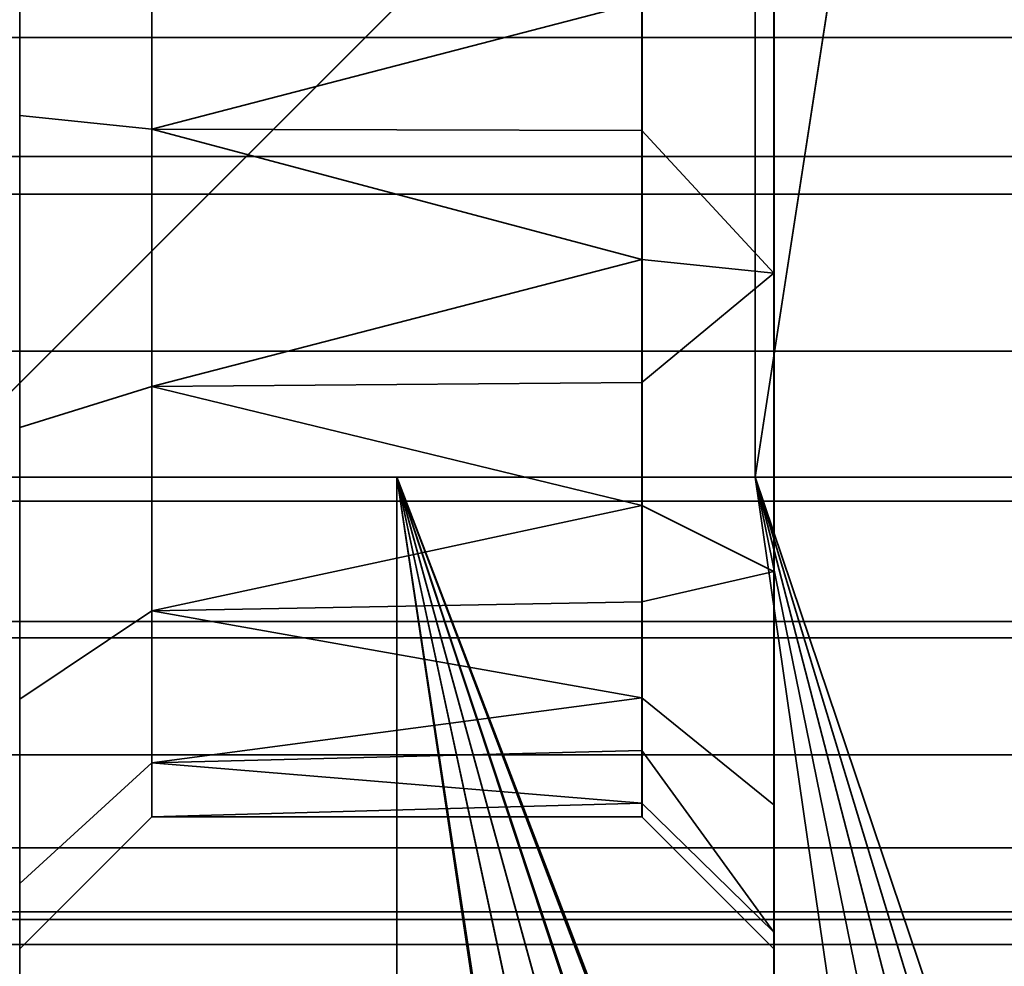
# Model space of a CAD drawing. Header units: millimetres. Extents: x -490 to 6690, y -115 to 152.
# Tile 754 of 1056: x 4026.75 to 4029.36, y -11.3 to -8.79. Entities that reach past the tile are written whole.
import ezdxf

# ---------------------------------------------------------------- set-up
doc = ezdxf.new("R2010")
doc.units = ezdxf.units.MM
doc.layers.add('152', color=253, linetype='Continuous')

# ---------------------------------------------------------------- blocks, each defined once
blk = doc.blocks.new('UG_SURFACE_268')
at = {"layer": '152', "color": 252, "linetype": 'Continuous', "lineweight": 35}
for points in [[(4026.7501, 2.9823, 1008.25), (4026.7501, -9.0409, 1012.2609), (4026.7501, -8.25, 1012.5179)], [(4026.7501, -20.25, 1020.25), (4026.7501, 2.9823, 1020.25), (4026.7501, -9.0409, 1016.239), (4026.7501, -9.868, 1016.1521)], [(4026.7501, -8.25, 1015.982), (4026.7501, -9.0409, 1016.239), (4026.7501, 2.9823, 1020.25)], [(4026.7501, -9.868, 1012.3479), (4026.7501, -9.0409, 1012.2609), (4026.7501, 2.9823, 1008.25), (4026.7501, -20.25, 1008.25)], [(4028.7499, 2.9823, 1008.25), (4028.7499, -20.25, 1008.25), (4026.7501, -20.25, 1008.25), (4026.7501, 2.9823, 1008.25)], [(4026.7501, 2.9823, 1020.25), (4026.7501, -20.25, 1020.25), (4028.7499, -20.25, 1020.25), (4028.7499, 2.9823, 1020.25)], [(4026.7501, 2.9823, 1172.25), (4026.7501, -20.25, 1172.25), (4028.7499, -20.25, 1172.25), (4028.7499, 2.9823, 1172.25)], [(4028.7499, 2.9823, 1160.2499), (4028.7499, -20.25, 1160.2499), (4026.7501, -20.25, 1160.2499), (4026.7501, 2.9823, 1160.2499)], [(4026.7501, 2.9823, 1160.2499), (4026.7501, -9.0409, 1164.261), (4026.7501, -8.25, 1164.518)], [(4026.7501, -20.25, 1172.25), (4026.7501, 2.9823, 1172.25), (4026.7501, -9.0409, 1168.239), (4026.7501, -9.868, 1168.1521)], [(4026.7501, -8.25, 1167.9821), (4026.7501, -9.0409, 1168.239), (4026.7501, 2.9823, 1172.25)], [(4026.7501, -9.868, 1164.3479), (4026.7501, -9.0409, 1164.261), (4026.7501, 2.9823, 1160.2499), (4026.7501, -20.25, 1160.2499)], [(4028.7499, 2.9823, 1084.25), (4028.7499, -20.25, 1084.25), (4026.7501, -20.25, 1084.25), (4026.7501, 2.9823, 1084.25)], [(4026.7501, 2.9823, 1096.2501), (4026.7501, -20.25, 1096.2501), (4028.7499, -20.25, 1096.2501), (4028.7499, 2.9823, 1096.2501)], [(4026.7501, 2.9823, 1084.25), (4026.7501, -9.0409, 1088.261), (4026.7501, -8.25, 1088.5179)], [(4026.7501, -20.25, 1096.2501), (4026.7501, 2.9823, 1096.2501), (4026.7501, -9.0409, 1092.239), (4026.7501, -9.868, 1092.1521)], [(4026.7501, -8.25, 1091.982), (4026.7501, -9.0409, 1092.239), (4026.7501, 2.9823, 1096.2501)], [(4026.7501, -9.868, 1088.3479), (4026.7501, -9.0409, 1088.261), (4026.7501, 2.9823, 1084.25), (4026.7501, -20.25, 1084.25)], [(4028.7499, 2.9823, 1020.25), (4028.7499, -20.25, 1020.25), (4028.7499, -9.4591, 1016.239), (4028.7499, -8.632, 1016.1521)], [(4028.7499, -8.632, 1012.3479), (4028.7499, -9.4591, 1012.2609), (4028.7499, -20.25, 1008.25), (4028.7499, 2.9823, 1008.25)], [(4028.7499, 2.9823, 1172.25), (4028.7499, -20.25, 1172.25), (4028.7499, -9.4591, 1168.239), (4028.7499, -8.632, 1168.1521)], [(4028.7499, -8.632, 1164.3479), (4028.7499, -9.4591, 1164.261), (4028.7499, -20.25, 1160.2499), (4028.7499, 2.9823, 1160.2499)], [(4028.7499, 2.9823, 1096.2501), (4028.7499, -20.25, 1096.2501), (4028.7499, -9.4591, 1092.239), (4028.7499, -8.632, 1092.1521)], [(4028.7499, -8.632, 1088.3479), (4028.7499, -9.4591, 1088.261), (4028.7499, -20.25, 1084.25), (4028.7499, 2.9823, 1084.25)], [(4027.1001, -9.0775, 1012.609), (4027.1001, -8.425, 1012.8211), (4026.7501, -8.25, 1012.5179), (4026.7501, -9.0409, 1012.2609)], [(4027.1001, -8.425, 1015.6789), (4027.1001, -9.0775, 1015.891), (4026.7501, -9.0409, 1016.239), (4026.7501, -8.25, 1015.982)], [(4027.1001, -9.0775, 1164.6091), (4027.1001, -8.425, 1164.821), (4026.7501, -8.25, 1164.518), (4026.7501, -9.0409, 1164.261)], [(4027.1001, -8.425, 1167.679), (4027.1001, -9.0775, 1167.8909), (4026.7501, -9.0409, 1168.239), (4026.7501, -8.25, 1167.9821)], [(4027.1001, -9.0775, 1088.609), (4027.1001, -8.425, 1088.8211), (4026.7501, -8.25, 1088.5179), (4026.7501, -9.0409, 1088.261)], [(4027.1001, -8.425, 1091.679), (4027.1001, -9.0775, 1091.8909), (4026.7501, -9.0409, 1092.239), (4026.7501, -8.25, 1091.982)], [(4028.3999, -8.7401, 1012.6808), (4027.1001, -8.425, 1012.8211), (4027.1001, -9.0775, 1012.609)], [(4028.3999, -8.7401, 1015.8192), (4027.1001, -9.0775, 1015.891), (4027.1001, -8.425, 1015.6789)], [(4027.1001, -8.425, 1164.821), (4027.1001, -9.0775, 1164.6091), (4028.3999, -8.7401, 1164.6807)], [(4027.1001, -9.0775, 1167.8909), (4027.1001, -8.425, 1167.679), (4028.3999, -8.7401, 1167.8193)], [(4028.3999, -8.7401, 1088.6807), (4027.1001, -8.425, 1088.8211), (4027.1001, -9.0775, 1088.609)], [(4027.1001, -9.0775, 1091.8909), (4027.1001, -8.425, 1091.679), (4028.3999, -8.7401, 1091.8193)], [(4028.7499, -9.4591, 1012.2609), (4028.7499, -8.632, 1012.3479), (4028.3999, -8.7401, 1012.6808), (4028.3999, -9.0813, 1012.6449)], [(4028.3999, -9.0813, 1015.8551), (4028.3999, -8.7401, 1015.8192), (4028.7499, -8.632, 1016.1521), (4028.7499, -9.4591, 1016.239)], [(4028.7499, -9.4591, 1164.261), (4028.7499, -8.632, 1164.3479), (4028.3999, -8.7401, 1164.6807), (4028.3999, -9.0813, 1164.645)], [(4028.3999, -9.0813, 1167.8551), (4028.3999, -8.7401, 1167.8193), (4028.7499, -8.632, 1168.1521), (4028.7499, -9.4591, 1168.239)], [(4028.7499, -9.4591, 1088.261), (4028.7499, -8.632, 1088.3479), (4028.3999, -8.7401, 1088.6807), (4028.3999, -9.0813, 1088.6449)], [(4028.3999, -9.0813, 1091.855), (4028.3999, -8.7401, 1091.8193), (4028.7499, -8.632, 1092.1521), (4028.7499, -9.4591, 1092.239)], [(4027.1001, -9.0775, 1012.609), (4028.3999, -9.0813, 1012.6449), (4028.3999, -8.7401, 1012.6808)], [(4028.3999, -8.7401, 1015.8192), (4028.3999, -9.0813, 1015.8551), (4027.1001, -9.0775, 1015.891)], [(4027.1001, -9.0775, 1164.6091), (4028.3999, -9.0813, 1164.645), (4028.3999, -8.7401, 1164.6807)], [(4028.3999, -8.7401, 1167.8193), (4028.3999, -9.0813, 1167.8551), (4027.1001, -9.0775, 1167.8909)], [(4027.1001, -9.0775, 1088.609), (4028.3999, -9.0813, 1088.6449), (4028.3999, -8.7401, 1088.6807)], [(4028.3999, -8.7401, 1091.8193), (4028.3999, -9.0813, 1091.855), (4027.1001, -9.0775, 1091.8909)], [(4027.1001, -9.7599, 1012.6808), (4027.1001, -9.0775, 1012.609), (4026.7501, -9.0409, 1012.2609), (4026.7501, -9.868, 1012.3479)], [(4027.1001, -9.0775, 1015.891), (4027.1001, -9.7599, 1015.8192), (4026.7501, -9.868, 1016.1521), (4026.7501, -9.0409, 1016.239)], [(4027.1001, -9.7599, 1164.6807), (4027.1001, -9.0775, 1164.6091), (4026.7501, -9.0409, 1164.261), (4026.7501, -9.868, 1164.3479)], [(4027.1001, -9.0775, 1167.8909), (4027.1001, -9.7599, 1167.8193), (4026.7501, -9.868, 1168.1521), (4026.7501, -9.0409, 1168.239)], [(4027.1001, -9.7599, 1088.6807), (4027.1001, -9.0775, 1088.609), (4026.7501, -9.0409, 1088.261), (4026.7501, -9.868, 1088.3479)], [(4027.1001, -9.0775, 1091.8909), (4027.1001, -9.7599, 1091.8193), (4026.7501, -9.868, 1092.1521), (4026.7501, -9.0409, 1092.239)], [(4028.3999, -9.4225, 1012.609), (4027.1001, -9.0775, 1012.609), (4027.1001, -9.7599, 1012.6808)], [(4027.1001, -9.0775, 1015.891), (4028.3999, -9.0813, 1015.8551), (4028.3999, -9.4225, 1015.891)], [(4028.3999, -9.4225, 1015.891), (4027.1001, -9.7599, 1015.8192), (4027.1001, -9.0775, 1015.891)], [(4028.3999, -9.4225, 1012.609), (4028.3999, -9.0813, 1012.6449), (4027.1001, -9.0775, 1012.609)], [(4028.3999, -9.4225, 1164.6091), (4027.1001, -9.0775, 1164.6091), (4027.1001, -9.7599, 1164.6807)], [(4027.1001, -9.7599, 1167.8193), (4027.1001, -9.0775, 1167.8909), (4028.3999, -9.4225, 1167.8909)], [(4027.1001, -9.0775, 1167.8909), (4028.3999, -9.0813, 1167.8551), (4028.3999, -9.4225, 1167.8909)], [(4028.3999, -9.4225, 1164.6091), (4028.3999, -9.0813, 1164.645), (4027.1001, -9.0775, 1164.6091)], [(4028.3999, -9.4225, 1088.609), (4027.1001, -9.0775, 1088.609), (4027.1001, -9.7599, 1088.6807)], [(4027.1001, -9.0775, 1091.8909), (4028.3999, -9.0813, 1091.855), (4028.3999, -9.4225, 1091.8909)], [(4028.3999, -9.4225, 1091.8909), (4027.1001, -9.7599, 1091.8193), (4027.1001, -9.0775, 1091.8909)], [(4028.3999, -9.4225, 1088.609), (4028.3999, -9.0813, 1088.6449), (4027.1001, -9.0775, 1088.609)], [(4028.7499, -9.4591, 1016.239), (4028.3999, -9.4225, 1015.891), (4028.3999, -9.0813, 1015.8551)], [(4028.3999, -9.0813, 1012.6449), (4028.3999, -9.4225, 1012.609), (4028.7499, -9.4591, 1012.2609)], [(4028.7499, -9.4591, 1168.239), (4028.3999, -9.4225, 1167.8909), (4028.3999, -9.0813, 1167.8551)], [(4028.3999, -9.0813, 1164.645), (4028.3999, -9.4225, 1164.6091), (4028.7499, -9.4591, 1164.261)], [(4028.7499, -9.4591, 1092.239), (4028.3999, -9.4225, 1091.8909), (4028.3999, -9.0813, 1091.855)], [(4028.3999, -9.0813, 1088.6449), (4028.3999, -9.4225, 1088.609), (4028.7499, -9.4591, 1088.261)], [(4027.1001, -9.7599, 1012.6808), (4028.3999, -9.7487, 1012.7151), (4028.3999, -9.4225, 1012.609)], [(4028.3999, -9.4225, 1015.891), (4028.3999, -9.7487, 1015.785), (4027.1001, -9.7599, 1015.8192)], [(4027.1001, -9.7599, 1164.6807), (4028.3999, -9.7487, 1164.7151), (4028.3999, -9.4225, 1164.6091)], [(4028.3999, -9.4225, 1167.8909), (4028.3999, -9.7487, 1167.7849), (4027.1001, -9.7599, 1167.8193)], [(4027.1001, -9.7599, 1088.6807), (4028.3999, -9.7487, 1088.7151), (4028.3999, -9.4225, 1088.609)], [(4028.3999, -9.4225, 1091.8909), (4028.3999, -9.7487, 1091.785), (4027.1001, -9.7599, 1091.8193)], [(4028.7499, -9.4591, 1012.2609), (4028.3999, -9.4225, 1012.609), (4028.3999, -9.7487, 1012.7151)], [(4028.3999, -9.7487, 1015.785), (4028.3999, -9.4225, 1015.891), (4028.7499, -9.4591, 1016.239)], [(4028.7499, -9.4591, 1164.261), (4028.3999, -9.4225, 1164.6091), (4028.3999, -9.7487, 1164.7151)], [(4028.3999, -9.7487, 1167.7849), (4028.3999, -9.4225, 1167.8909), (4028.7499, -9.4591, 1168.239)], [(4028.7499, -9.4591, 1088.261), (4028.3999, -9.4225, 1088.609), (4028.3999, -9.7487, 1088.7151)], [(4028.3999, -9.7487, 1091.785), (4028.3999, -9.4225, 1091.8909), (4028.7499, -9.4591, 1092.239)], [(4028.7499, -9.4591, 1016.239), (4028.7499, -10.25, 1015.982), (4028.3999, -10.075, 1015.6789), (4028.3999, -9.7487, 1015.785)], [(4028.3999, -9.7487, 1012.7151), (4028.3999, -10.075, 1012.8211), (4028.7499, -10.25, 1012.5179), (4028.7499, -9.4591, 1012.2609)], [(4028.7499, -9.4591, 1168.239), (4028.7499, -10.25, 1167.9821), (4028.3999, -10.075, 1167.679), (4028.3999, -9.7487, 1167.7849)], [(4028.3999, -9.7487, 1164.7151), (4028.3999, -10.075, 1164.821), (4028.7499, -10.25, 1164.518), (4028.7499, -9.4591, 1164.261)], [(4028.7499, -9.4591, 1092.239), (4028.7499, -10.25, 1091.982), (4028.3999, -10.075, 1091.679), (4028.3999, -9.7487, 1091.785)], [(4028.3999, -9.7487, 1088.7151), (4028.3999, -10.075, 1088.8211), (4028.7499, -10.25, 1088.5179), (4028.7499, -9.4591, 1088.261)], [(4028.7499, -20.25, 1008.25), (4028.7499, -9.4591, 1012.2609), (4028.7499, -10.25, 1012.5179)], [(4028.7499, -10.25, 1015.982), (4028.7499, -9.4591, 1016.239), (4028.7499, -20.25, 1020.25)], [(4028.7499, -20.25, 1160.2499), (4028.7499, -9.4591, 1164.261), (4028.7499, -10.25, 1164.518)], [(4028.7499, -10.25, 1167.9821), (4028.7499, -9.4591, 1168.239), (4028.7499, -20.25, 1172.25)], [(4028.7499, -20.25, 1084.25), (4028.7499, -9.4591, 1088.261), (4028.7499, -10.25, 1088.5179)], [(4028.7499, -10.25, 1091.982), (4028.7499, -9.4591, 1092.239), (4028.7499, -20.25, 1096.2501)], [(4027.1001, -10.3541, 1013.0239), (4027.1001, -9.7599, 1012.6808), (4026.7501, -9.868, 1012.3479), (4026.7501, -10.5883, 1012.7637)], [(4027.1001, -9.7599, 1015.8192), (4027.1001, -10.3541, 1015.4762), (4026.7501, -10.5883, 1015.7363), (4026.7501, -9.868, 1016.1521)], [(4027.1001, -10.3541, 1165.0238), (4027.1001, -9.7599, 1164.6807), (4026.7501, -9.868, 1164.3479), (4026.7501, -10.5883, 1164.7637)], [(4027.1001, -9.7599, 1167.8193), (4027.1001, -10.3541, 1167.4762), (4026.7501, -10.5883, 1167.7363), (4026.7501, -9.868, 1168.1521)], [(4027.1001, -10.3541, 1089.0238), (4027.1001, -9.7599, 1088.6807), (4026.7501, -9.868, 1088.3479), (4026.7501, -10.5883, 1088.7637)], [(4027.1001, -9.7599, 1091.8193), (4027.1001, -10.3541, 1091.4762), (4026.7501, -10.5883, 1091.7363), (4026.7501, -9.868, 1092.1521)], [(4027.1001, -9.7599, 1015.8192), (4028.3999, -9.7487, 1015.785), (4028.3999, -10.075, 1015.6789)], [(4028.3999, -10.075, 1012.8211), (4028.3999, -9.7487, 1012.7151), (4027.1001, -9.7599, 1012.6808)], [(4027.1001, -9.7599, 1167.8193), (4028.3999, -9.7487, 1167.7849), (4028.3999, -10.075, 1167.679)], [(4028.3999, -10.075, 1164.821), (4028.3999, -9.7487, 1164.7151), (4027.1001, -9.7599, 1164.6807)], [(4027.1001, -9.7599, 1091.8193), (4028.3999, -9.7487, 1091.785), (4028.3999, -10.075, 1091.679)], [(4028.3999, -10.075, 1088.8211), (4028.3999, -9.7487, 1088.7151), (4027.1001, -9.7599, 1088.6807)], [(4027.1001, -9.7599, 1012.6808), (4027.1001, -10.3541, 1013.0239), (4028.3999, -10.075, 1012.8211)], [(4027.1001, -10.3541, 1015.4762), (4027.1001, -9.7599, 1015.8192), (4028.3999, -10.075, 1015.6789)], [(4028.3999, -10.075, 1164.821), (4027.1001, -9.7599, 1164.6807), (4027.1001, -10.3541, 1165.0238)], [(4028.3999, -10.075, 1167.679), (4027.1001, -10.3541, 1167.4762), (4027.1001, -9.7599, 1167.8193)], [(4027.1001, -9.7599, 1088.6807), (4027.1001, -10.3541, 1089.0238), (4028.3999, -10.075, 1088.8211)], [(4027.1001, -10.3541, 1091.4762), (4027.1001, -9.7599, 1091.8193), (4028.3999, -10.075, 1091.679)], [(4026.7501, -20.25, 1008.25), (4026.7501, -10.5883, 1012.7637), (4026.7501, -9.868, 1012.3479)], [(4026.7501, -9.868, 1016.1521), (4026.7501, -10.5883, 1015.7363), (4026.7501, -20.25, 1020.25)], [(4026.7501, -20.25, 1160.2499), (4026.7501, -10.5883, 1164.7637), (4026.7501, -9.868, 1164.3479)], [(4026.7501, -9.868, 1168.1521), (4026.7501, -10.5883, 1167.7363), (4026.7501, -20.25, 1172.25)], [(4026.7501, -20.25, 1084.25), (4026.7501, -10.5883, 1088.7637), (4026.7501, -9.868, 1088.3479)], [(4026.7501, -9.868, 1092.1521), (4026.7501, -10.5883, 1091.7363), (4026.7501, -20.25, 1096.2501)], [(4027.1001, -10.3541, 1013.0239), (4028.3999, -10.3299, 1013.0506), (4028.3999, -10.075, 1012.8211)], [(4028.3999, -10.075, 1015.6789), (4028.3999, -10.3299, 1015.4494), (4027.1001, -10.3541, 1015.4762)], [(4027.1001, -10.3541, 1165.0238), (4028.3999, -10.3299, 1165.0506), (4028.3999, -10.075, 1164.821)], [(4028.3999, -10.075, 1167.679), (4028.3999, -10.3299, 1167.4494), (4027.1001, -10.3541, 1167.4762)], [(4027.1001, -10.3541, 1089.0238), (4028.3999, -10.3299, 1089.0507), (4028.3999, -10.075, 1088.8211)], [(4028.3999, -10.075, 1091.679), (4028.3999, -10.3299, 1091.4494), (4027.1001, -10.3541, 1091.4762)], [(4028.7499, -10.25, 1012.5179), (4028.3999, -10.075, 1012.8211), (4028.3999, -10.3299, 1013.0506)], [(4028.3999, -10.3299, 1015.4494), (4028.3999, -10.075, 1015.6789), (4028.7499, -10.25, 1015.982)], [(4028.7499, -10.25, 1164.518), (4028.3999, -10.075, 1164.821), (4028.3999, -10.3299, 1165.0506)], [(4028.3999, -10.3299, 1167.4494), (4028.3999, -10.075, 1167.679), (4028.7499, -10.25, 1167.9821)], [(4028.7499, -10.25, 1088.5179), (4028.3999, -10.075, 1088.8211), (4028.3999, -10.3299, 1089.0507)], [(4028.3999, -10.3299, 1091.4494), (4028.3999, -10.075, 1091.679), (4028.7499, -10.25, 1091.982)], [(4028.7499, -10.25, 1015.982), (4028.7499, -10.868, 1015.4256), (4028.3999, -10.5849, 1015.2198), (4028.3999, -10.3299, 1015.4494)], [(4028.3999, -10.3299, 1013.0506), (4028.3999, -10.5849, 1013.2802), (4028.7499, -10.868, 1013.0744), (4028.7499, -10.25, 1012.5179)], [(4028.7499, -10.25, 1167.9821), (4028.7499, -10.868, 1167.4255), (4028.3999, -10.5849, 1167.2199), (4028.3999, -10.3299, 1167.4494)], [(4028.3999, -10.3299, 1165.0506), (4028.3999, -10.5849, 1165.2801), (4028.7499, -10.868, 1165.0745), (4028.7499, -10.25, 1164.518)], [(4028.7499, -10.25, 1091.982), (4028.7499, -10.868, 1091.4255), (4028.3999, -10.5849, 1091.2199), (4028.3999, -10.3299, 1091.4494)], [(4028.3999, -10.3299, 1089.0507), (4028.3999, -10.5849, 1089.2801), (4028.7499, -10.868, 1089.0744), (4028.7499, -10.25, 1088.5179)], [(4028.7499, -20.25, 1020.25), (4028.7499, -10.868, 1015.4256), (4028.7499, -10.25, 1015.982)], [(4028.7499, -10.25, 1012.5179), (4028.7499, -10.868, 1013.0744), (4028.7499, -20.25, 1008.25)], [(4028.7499, -20.25, 1172.25), (4028.7499, -10.868, 1167.4255), (4028.7499, -10.25, 1167.9821)], [(4028.7499, -10.25, 1164.518), (4028.7499, -10.868, 1165.0745), (4028.7499, -20.25, 1160.2499)], [(4028.7499, -20.25, 1096.2501), (4028.7499, -10.868, 1091.4255), (4028.7499, -10.25, 1091.982)], [(4028.7499, -10.25, 1088.5179), (4028.7499, -10.868, 1089.0744), (4028.7499, -20.25, 1084.25)], [(4027.1001, -10.3541, 1015.4762), (4028.3999, -10.3299, 1015.4494), (4028.3999, -10.5849, 1015.2198)], [(4028.3999, -10.5849, 1013.2802), (4028.3999, -10.3299, 1013.0506), (4027.1001, -10.3541, 1013.0239)], [(4027.1001, -10.3541, 1167.4762), (4028.3999, -10.3299, 1167.4494), (4028.3999, -10.5849, 1167.2199)], [(4028.3999, -10.5849, 1165.2801), (4028.3999, -10.3299, 1165.0506), (4027.1001, -10.3541, 1165.0238)], [(4027.1001, -10.3541, 1091.4762), (4028.3999, -10.3299, 1091.4494), (4028.3999, -10.5849, 1091.2199)], [(4028.3999, -10.5849, 1089.2801), (4028.3999, -10.3299, 1089.0507), (4027.1001, -10.3541, 1089.0238)], [(4027.1001, -10.7574, 1013.5789), (4027.1001, -10.3541, 1013.0239), (4026.7501, -10.5883, 1012.7637), (4026.7501, -11.0771, 1013.4366)], [(4027.1001, -10.3541, 1015.4762), (4027.1001, -10.7574, 1014.9211), (4026.7501, -11.0771, 1015.0635), (4026.7501, -10.5883, 1015.7363)], [(4027.1001, -10.7574, 1165.5788), (4027.1001, -10.3541, 1165.0238), (4026.7501, -10.5883, 1164.7637), (4026.7501, -11.0771, 1165.4365)], [(4027.1001, -10.3541, 1167.4762), (4027.1001, -10.7574, 1166.9211), (4026.7501, -11.0771, 1167.0635), (4026.7501, -10.5883, 1167.7363)], [(4027.1001, -10.7574, 1089.5789), (4027.1001, -10.3541, 1089.0238), (4026.7501, -10.5883, 1088.7637), (4026.7501, -11.0771, 1089.4365)], [(4027.1001, -10.3541, 1091.4762), (4027.1001, -10.7574, 1090.9212), (4026.7501, -11.0771, 1091.0635), (4026.7501, -10.5883, 1091.7363)], [(4027.1001, -10.3541, 1013.0239), (4027.1001, -10.7574, 1013.5789), (4028.3999, -10.5849, 1013.2802)], [(4028.3999, -10.5849, 1015.2198), (4027.1001, -10.7574, 1014.9211), (4027.1001, -10.3541, 1015.4762)], [(4027.1001, -10.3541, 1165.0238), (4027.1001, -10.7574, 1165.5788), (4028.3999, -10.5849, 1165.2801)], [(4028.3999, -10.5849, 1167.2199), (4027.1001, -10.7574, 1166.9211), (4027.1001, -10.3541, 1167.4762)], [(4027.1001, -10.3541, 1089.0238), (4027.1001, -10.7574, 1089.5789), (4028.3999, -10.5849, 1089.2801)], [(4028.3999, -10.5849, 1091.2199), (4027.1001, -10.7574, 1090.9212), (4027.1001, -10.3541, 1091.4762)], [(4026.7501, -20.25, 1020.25), (4026.7501, -10.5883, 1015.7363), (4026.7501, -11.0771, 1015.0635)], [(4026.7501, -11.0771, 1013.4366), (4026.7501, -10.5883, 1012.7637), (4026.7501, -20.25, 1008.25)], [(4026.7501, -20.25, 1172.25), (4026.7501, -10.5883, 1167.7363), (4026.7501, -11.0771, 1167.0635)], [(4026.7501, -11.0771, 1165.4365), (4026.7501, -10.5883, 1164.7637), (4026.7501, -20.25, 1160.2499)], [(4026.7501, -20.25, 1096.2501), (4026.7501, -10.5883, 1091.7363), (4026.7501, -11.0771, 1091.0635)], [(4026.7501, -11.0771, 1089.4365), (4026.7501, -10.5883, 1088.7637), (4026.7501, -20.25, 1084.25)], [(4027.1001, -10.7574, 1013.5789), (4028.3999, -10.7244, 1013.5936), (4028.3999, -10.5849, 1013.2802)], [(4028.3999, -10.5849, 1015.2198), (4028.3999, -10.7244, 1014.9064), (4027.1001, -10.7574, 1014.9211)], [(4027.1001, -10.7574, 1165.5788), (4028.3999, -10.7244, 1165.5935), (4028.3999, -10.5849, 1165.2801)], [(4028.3999, -10.5849, 1167.2199), (4028.3999, -10.7244, 1166.9065), (4027.1001, -10.7574, 1166.9211)], [(4027.1001, -10.7574, 1089.5789), (4028.3999, -10.7244, 1089.5935), (4028.3999, -10.5849, 1089.2801)], [(4028.3999, -10.5849, 1091.2199), (4028.3999, -10.7244, 1090.9065), (4027.1001, -10.7574, 1090.9212)], [(4028.7499, -11.2063, 1013.8341), (4028.7499, -10.868, 1013.0744), (4028.3999, -10.5849, 1013.2802), (4028.3999, -10.7244, 1013.5936)], [(4028.3999, -10.7244, 1014.9064), (4028.3999, -10.5849, 1015.2198), (4028.7499, -10.868, 1015.4256), (4028.7499, -11.2063, 1014.6658)], [(4028.7499, -11.2063, 1165.8342), (4028.7499, -10.868, 1165.0745), (4028.3999, -10.5849, 1165.2801), (4028.3999, -10.7244, 1165.5935)], [(4028.3999, -10.7244, 1166.9065), (4028.3999, -10.5849, 1167.2199), (4028.7499, -10.868, 1167.4255), (4028.7499, -11.2063, 1166.6658)], [(4028.7499, -11.2063, 1089.8342), (4028.7499, -10.868, 1089.0744), (4028.3999, -10.5849, 1089.2801), (4028.3999, -10.7244, 1089.5935)], [(4028.3999, -10.7244, 1090.9065), (4028.3999, -10.5849, 1091.2199), (4028.7499, -10.868, 1091.4255), (4028.7499, -11.2063, 1090.6658)], [(4027.1001, -10.7574, 1014.9211), (4028.3999, -10.7244, 1014.9064), (4028.3999, -10.8639, 1014.593)], [(4028.3999, -10.8639, 1013.907), (4028.3999, -10.7244, 1013.5936), (4027.1001, -10.7574, 1013.5789)], [(4027.1001, -10.7574, 1166.9211), (4028.3999, -10.7244, 1166.9065), (4028.3999, -10.8639, 1166.5931)], [(4028.3999, -10.8639, 1165.9069), (4028.3999, -10.7244, 1165.5935), (4027.1001, -10.7574, 1165.5788)], [(4027.1001, -10.7574, 1090.9212), (4028.3999, -10.7244, 1090.9065), (4028.3999, -10.8639, 1090.5931)], [(4028.3999, -10.8639, 1089.9069), (4028.3999, -10.7244, 1089.5935), (4027.1001, -10.7574, 1089.5789)], [(4028.7499, -11.2063, 1014.6658), (4028.3999, -10.8639, 1014.593), (4028.3999, -10.7244, 1014.9064)], [(4028.3999, -10.7244, 1013.5936), (4028.3999, -10.8639, 1013.907), (4028.7499, -11.2063, 1013.8341)], [(4028.7499, -11.2063, 1166.6658), (4028.3999, -10.8639, 1166.5931), (4028.3999, -10.7244, 1166.9065)], [(4028.3999, -10.7244, 1165.5935), (4028.3999, -10.8639, 1165.9069), (4028.7499, -11.2063, 1165.8342)], [(4028.7499, -11.2063, 1090.6658), (4028.3999, -10.8639, 1090.5931), (4028.3999, -10.7244, 1090.9065)], [(4028.3999, -10.7244, 1089.5935), (4028.3999, -10.8639, 1089.9069), (4028.7499, -11.2063, 1089.8342)], [(4027.1001, -10.9, 1014.25), (4027.1001, -10.7574, 1013.5789), (4026.7501, -11.0771, 1013.4366), (4026.7501, -11.25, 1014.25)], [(4027.1001, -10.7574, 1014.9211), (4027.1001, -10.9, 1014.25), (4026.7501, -11.25, 1014.25), (4026.7501, -11.0771, 1015.0635)], [(4027.1001, -10.9, 1166.25), (4027.1001, -10.7574, 1165.5788), (4026.7501, -11.0771, 1165.4365), (4026.7501, -11.25, 1166.25)], [(4027.1001, -10.7574, 1166.9211), (4027.1001, -10.9, 1166.25), (4026.7501, -11.25, 1166.25), (4026.7501, -11.0771, 1167.0635)], [(4027.1001, -10.9, 1090.25), (4027.1001, -10.7574, 1089.5789), (4026.7501, -11.0771, 1089.4365), (4026.7501, -11.25, 1090.25)], [(4027.1001, -10.7574, 1090.9212), (4027.1001, -10.9, 1090.25), (4026.7501, -11.25, 1090.25), (4026.7501, -11.0771, 1091.0635)], [(4027.1001, -10.7574, 1013.5789), (4027.1001, -10.9, 1014.25), (4028.3999, -10.8639, 1013.907)], [(4028.3999, -10.8639, 1014.593), (4027.1001, -10.9, 1014.25), (4027.1001, -10.7574, 1014.9211)], [(4027.1001, -10.7574, 1165.5788), (4027.1001, -10.9, 1166.25), (4028.3999, -10.8639, 1165.9069)], [(4028.3999, -10.8639, 1166.5931), (4027.1001, -10.9, 1166.25), (4027.1001, -10.7574, 1166.9211)], [(4027.1001, -10.7574, 1089.5789), (4027.1001, -10.9, 1090.25), (4028.3999, -10.8639, 1089.9069)], [(4028.3999, -10.8639, 1090.5931), (4027.1001, -10.9, 1090.25), (4027.1001, -10.7574, 1090.9212)], [(4027.1001, -10.9, 1014.25), (4028.3999, -10.9, 1014.25), (4028.3999, -10.8639, 1013.907)], [(4028.3999, -10.8639, 1014.593), (4028.3999, -10.9, 1014.25), (4027.1001, -10.9, 1014.25)], [(4027.1001, -10.9, 1166.25), (4028.3999, -10.9, 1166.25), (4028.3999, -10.8639, 1165.9069)], [(4028.3999, -10.8639, 1166.5931), (4028.3999, -10.9, 1166.25), (4027.1001, -10.9, 1166.25)], [(4027.1001, -10.9, 1090.25), (4028.3999, -10.9, 1090.25), (4028.3999, -10.8639, 1089.9069)], [(4028.3999, -10.8639, 1090.5931), (4028.3999, -10.9, 1090.25), (4027.1001, -10.9, 1090.25)], [(4028.7499, -11.25, 1014.25), (4028.7499, -11.2063, 1013.8341), (4028.3999, -10.8639, 1013.907), (4028.3999, -10.9, 1014.25)], [(4028.3999, -10.9, 1014.25), (4028.3999, -10.8639, 1014.593), (4028.7499, -11.2063, 1014.6658), (4028.7499, -11.25, 1014.25)], [(4028.7499, -11.25, 1166.25), (4028.7499, -11.2063, 1165.8342), (4028.3999, -10.8639, 1165.9069), (4028.3999, -10.9, 1166.25)], [(4028.3999, -10.9, 1166.25), (4028.3999, -10.8639, 1166.5931), (4028.7499, -11.2063, 1166.6658), (4028.7499, -11.25, 1166.25)], [(4028.7499, -11.25, 1090.25), (4028.7499, -11.2063, 1089.8342), (4028.3999, -10.8639, 1089.9069), (4028.3999, -10.9, 1090.25)], [(4028.3999, -10.9, 1090.25), (4028.3999, -10.8639, 1090.5931), (4028.7499, -11.2063, 1090.6658), (4028.7499, -11.25, 1090.25)], [(4028.7499, -20.25, 1008.25), (4028.7499, -10.868, 1013.0744), (4028.7499, -11.2063, 1013.8341)], [(4028.7499, -11.2063, 1014.6658), (4028.7499, -10.868, 1015.4256), (4028.7499, -20.25, 1020.25)], [(4028.7499, -20.25, 1160.2499), (4028.7499, -10.868, 1165.0745), (4028.7499, -11.2063, 1165.8342)], [(4028.7499, -11.2063, 1166.6658), (4028.7499, -10.868, 1167.4255), (4028.7499, -20.25, 1172.25)], [(4028.7499, -20.25, 1084.25), (4028.7499, -10.868, 1089.0744), (4028.7499, -11.2063, 1089.8342)], [(4028.7499, -11.2063, 1090.6658), (4028.7499, -10.868, 1091.4255), (4028.7499, -20.25, 1096.2501)], [(4026.7501, -20.25, 1008.25), (4026.7501, -11.25, 1014.25), (4026.7501, -11.0771, 1013.4366)], [(4026.7501, -11.0771, 1015.0635), (4026.7501, -11.25, 1014.25), (4026.7501, -20.25, 1008.25), (4026.7501, -20.25, 1020.25)], [(4026.7501, -20.25, 1160.2499), (4026.7501, -11.25, 1166.25), (4026.7501, -11.0771, 1165.4365)], [(4026.7501, -11.0771, 1167.0635), (4026.7501, -11.25, 1166.25), (4026.7501, -20.25, 1160.2499), (4026.7501, -20.25, 1172.25)], [(4026.7501, -20.25, 1084.25), (4026.7501, -11.25, 1090.25), (4026.7501, -11.0771, 1089.4365)], [(4026.7501, -11.0771, 1091.0635), (4026.7501, -11.25, 1090.25), (4026.7501, -20.25, 1084.25), (4026.7501, -20.25, 1096.2501)], [(4028.7499, -20.25, 1008.25), (4028.7499, -11.2063, 1013.8341), (4028.7499, -11.25, 1014.25)], [(4028.7499, -11.25, 1014.25), (4028.7499, -11.2063, 1014.6658), (4028.7499, -20.25, 1020.25), (4028.7499, -20.25, 1008.25)], [(4028.7499, -20.25, 1160.2499), (4028.7499, -11.2063, 1165.8342), (4028.7499, -11.25, 1166.25)], [(4028.7499, -11.25, 1166.25), (4028.7499, -11.2063, 1166.6658), (4028.7499, -20.25, 1172.25), (4028.7499, -20.25, 1160.2499)], [(4028.7499, -20.25, 1084.25), (4028.7499, -11.2063, 1089.8342), (4028.7499, -11.25, 1090.25)], [(4028.7499, -11.25, 1090.25), (4028.7499, -11.2063, 1090.6658), (4028.7499, -20.25, 1096.2501), (4028.7499, -20.25, 1084.25)]]:
    blk.add_3dface(points, dxfattribs=at)
blk = doc.blocks.new('UG_SURFACE_272')
at = {"layer": '152', "color": 46, "linetype": 'Continuous', "lineweight": 35}
for points in [[(4029.3999, -10.3821, 1021.4193), (4012.0001, -10.3821, 1021.4193), (4012.0001, -8.05, 1024.1084), (4029.3999, -8.05, 1024.1084)], [(4029.3999, -8.05, 1075.8916), (4012.0001, -8.05, 1075.8916), (4012.0001, -10.3821, 1078.5807), (4029.3999, -10.3821, 1078.5807)], [(4030.4999, -9.15, 1024.4), (4013.1001, -9.15, 1024.4), (4013.1001, -11.1727, 1022.2038), (4030.4999, -11.1727, 1022.2038)], [(4030.4999, -9.15, 1024.4), (4030.4999, -9.15, 1075.6), (4013.1001, -9.15, 1075.6), (4013.1001, -9.15, 1024.4)], [(4030.4999, -11.1727, 1077.7962), (4013.1001, -11.1727, 1077.7962), (4013.1001, -9.15, 1075.6), (4030.4999, -9.15, 1075.6)], [(4029.3999, -13.6202, 1019.9412), (4012.0001, -13.6202, 1019.9412), (4012.0001, -10.3821, 1021.4193), (4029.3999, -10.3821, 1021.4193)], [(4029.3999, -10.3821, 1078.5807), (4012.0001, -10.3821, 1078.5807), (4012.0001, -13.6202, 1080.0587), (4029.3999, -13.6202, 1080.0587)], [(4030.4999, -11.1727, 1022.2038), (4013.1001, -11.1727, 1022.2038), (4013.1001, -13.9071, 1021.0048), (4030.4999, -13.9071, 1021.0048)], [(4030.4999, -13.9071, 1078.9952), (4013.1001, -13.9071, 1078.9952), (4013.1001, -11.1727, 1077.7962), (4030.4999, -11.1727, 1077.7962)]]:
    blk.add_3dface(points, dxfattribs=at)
blk = doc.blocks.new('UG_SURFACE_275')
at = {"layer": '152', "color": 254, "linetype": 'Continuous', "lineweight": 35}
for points in [[(4020.75, 136.75, 2032.7499), (4020.75, -10, 2032.7499), (4028.5001, 106, 2025.0001)], [(4028.5001, 106, -7.5), (4020.75, -10, -7.5), (4020.75, 136.75, -7.5)], [(4028.5001, 21, 2025.0001), (4028.5001, 106, 2025.0001), (4020.75, -10, 2032.7499)], [(4020.75, -10, -7.5), (4028.5001, 106, -7.5), (4028.5001, 21, -7.5)], [(4020.75, -10, 2032.7499), (4026.5002, -10, 2027), (4028.5001, -8, 2025.0001), (4028.5001, 21, 2025.0001)], [(4028.5001, 21, -7.5), (4028.5001, -8, -7.5), (4026.5002, -10, -7.5), (4020.75, -10, -7.5)], [(4028.5001, -8, 2025.0001), (4026.5002, -10, 2027), (4026.5002, -10, -7.5), (4028.5001, -8, -7.5)]]:
    blk.add_3dface(points, dxfattribs=at)
blk = doc.blocks.new('UG_SURFACE_277')
at = {"layer": '152', "color": 254, "linetype": 'Continuous', "lineweight": 35}
for points in [[(4028.5001, 106, 2025.0001), (4020.75, -10, 2032.7499), (4020.75, 136.75, 2032.7499)], [(4979.25, -10, 2032.7499), (4979.25, 136.75, 2032.7499), (4020.75, 136.75, 2032.7499), (4020.75, -10, 2032.7499)], [(4020.75, -10, 2032.7499), (4028.5001, 106, 2025.0001), (4028.5001, 21, 2025.0001)], [(4028.5001, 21, 2025.0001), (4028.5001, -8, 2025.0001), (4026.5002, -10, 2027), (4020.75, -10, 2032.7499)], [(4971.4999, -8, 2025.0001), (4973.4998, -10, 2027), (4026.5002, -10, 2027), (4028.5001, -8, 2025.0001)], [(4979.25, -10, 2032.7499), (4020.75, -10, 2032.7499), (4026.5002, -10, 2027), (4973.4998, -10, 2027)]]:
    blk.add_3dface(points, dxfattribs=at)
blk = doc.blocks.new('UG_SURFACE_281')
at = {"layer": '152', "color": 252, "linetype": 'Continuous', "lineweight": 35}
for points in [[(4031.0001, -8.0744, 1091.868), (4025.1999, -8.0744, 1091.868), (4025.1999, -8.8342, 1092.2062), (4031.0001, -8.8342, 1092.2062)], [(4031.0001, -9.25, 1088.25), (4025.1999, -9.25, 1088.25), (4025.1999, -8.4365, 1088.4229), (4031.0001, -8.4365, 1088.4229)], [(4031.0001, -8.8342, 1092.2062), (4025.1999, -8.8342, 1092.2062), (4025.1999, -9.6658, 1092.2062), (4031.0001, -9.6658, 1092.2062)], [(4031.0001, -10.0635, 1088.4229), (4025.1999, -10.0635, 1088.4229), (4025.1999, -9.25, 1088.25), (4031.0001, -9.25, 1088.25)], [(4031.0001, -9.6658, 1092.2062), (4025.1999, -9.6658, 1092.2062), (4025.1999, -10.4256, 1091.868), (4031.0001, -10.4256, 1091.868)], [(4031.0001, -10.7363, 1088.9118), (4025.1999, -10.7363, 1088.9118), (4025.1999, -10.0635, 1088.4229), (4031.0001, -10.0635, 1088.4229)], [(4031.0001, -10.4256, 1091.868), (4025.1999, -10.4256, 1091.868), (4025.1999, -10.9821, 1091.2499), (4031.0001, -10.9821, 1091.2499)], [(4031.0001, -11.1521, 1089.6319), (4025.1999, -11.1521, 1089.6319), (4025.1999, -10.7363, 1088.9118), (4031.0001, -10.7363, 1088.9118)], [(4031.0001, -10.9821, 1091.2499), (4025.1999, -10.9821, 1091.2499), (4025.1999, -11.239, 1090.4591), (4031.0001, -11.239, 1090.4591)], [(4031.0001, -11.239, 1090.4591), (4025.1999, -11.239, 1090.4591), (4025.1999, -11.1521, 1089.6319), (4031.0001, -11.1521, 1089.6319)]]:
    blk.add_3dface(points, dxfattribs=at)
blk = doc.blocks.new('UG_SURFACE_282')
at = {"layer": '152', "color": 252, "linetype": 'Continuous', "lineweight": 35}
for points in [[(4031.0001, -8.0744, 1015.8681), (4025.1999, -8.0744, 1015.8681), (4025.1999, -8.8342, 1016.2063), (4031.0001, -8.8342, 1016.2063)], [(4031.0001, -9.25, 1012.2499), (4025.1999, -9.25, 1012.2499), (4025.1999, -8.4365, 1012.4229), (4031.0001, -8.4365, 1012.4229)], [(4031.0001, -8.8342, 1016.2063), (4025.1999, -8.8342, 1016.2063), (4025.1999, -9.6658, 1016.2063), (4031.0001, -9.6658, 1016.2063)], [(4031.0001, -10.0635, 1012.4229), (4025.1999, -10.0635, 1012.4229), (4025.1999, -9.25, 1012.2499), (4031.0001, -9.25, 1012.2499)], [(4031.0001, -9.6658, 1016.2063), (4025.1999, -9.6658, 1016.2063), (4025.1999, -10.4256, 1015.8681), (4031.0001, -10.4256, 1015.8681)], [(4031.0001, -10.7363, 1012.9118), (4025.1999, -10.7363, 1012.9118), (4025.1999, -10.0635, 1012.4229), (4031.0001, -10.0635, 1012.4229)], [(4031.0001, -10.4256, 1015.8681), (4025.1999, -10.4256, 1015.8681), (4025.1999, -10.9821, 1015.25), (4031.0001, -10.9821, 1015.25)], [(4031.0001, -11.1521, 1013.6319), (4025.1999, -11.1521, 1013.6319), (4025.1999, -10.7363, 1012.9118), (4031.0001, -10.7363, 1012.9118)], [(4031.0001, -10.9821, 1015.25), (4025.1999, -10.9821, 1015.25), (4025.1999, -11.239, 1014.459), (4031.0001, -11.239, 1014.459)], [(4031.0001, -11.239, 1014.459), (4025.1999, -11.239, 1014.459), (4025.1999, -11.1521, 1013.6319), (4031.0001, -11.1521, 1013.6319)]]:
    blk.add_3dface(points, dxfattribs=at)
blk = doc.blocks.new('UG_SURFACE_284')
at = {"layer": '152', "color": 252, "linetype": 'Continuous', "lineweight": 35}
for points in [[(4031.0001, -8.0744, 1167.868), (4025.1999, -8.0744, 1167.868), (4025.1999, -8.8342, 1168.2063), (4031.0001, -8.8342, 1168.2063)], [(4031.0001, -9.25, 1164.25), (4025.1999, -9.25, 1164.25), (4025.1999, -8.4365, 1164.4229), (4031.0001, -8.4365, 1164.4229)], [(4031.0001, -8.8342, 1168.2063), (4025.1999, -8.8342, 1168.2063), (4025.1999, -9.6658, 1168.2063), (4031.0001, -9.6658, 1168.2063)], [(4031.0001, -10.0635, 1164.4229), (4025.1999, -10.0635, 1164.4229), (4025.1999, -9.25, 1164.25), (4031.0001, -9.25, 1164.25)], [(4031.0001, -9.6658, 1168.2063), (4025.1999, -9.6658, 1168.2063), (4025.1999, -10.4256, 1167.868), (4031.0001, -10.4256, 1167.868)], [(4031.0001, -10.7363, 1164.9117), (4025.1999, -10.7363, 1164.9117), (4025.1999, -10.0635, 1164.4229), (4031.0001, -10.0635, 1164.4229)], [(4031.0001, -10.4256, 1167.868), (4025.1999, -10.4256, 1167.868), (4025.1999, -10.9821, 1167.25), (4031.0001, -10.9821, 1167.25)], [(4031.0001, -11.1521, 1165.632), (4025.1999, -11.1521, 1165.632), (4025.1999, -10.7363, 1164.9117), (4031.0001, -10.7363, 1164.9117)], [(4031.0001, -10.9821, 1167.25), (4025.1999, -10.9821, 1167.25), (4025.1999, -11.239, 1166.4591), (4031.0001, -11.239, 1166.4591)], [(4031.0001, -11.239, 1166.4591), (4025.1999, -11.239, 1166.4591), (4025.1999, -11.1521, 1165.632), (4031.0001, -11.1521, 1165.632)]]:
    blk.add_3dface(points, dxfattribs=at)
blk = doc.blocks.new('UG_SURFACE_296')
at = {"layer": '152', "color": 46, "linetype": 'Continuous', "lineweight": 35}
for points in [[(4029.3999, -10.3821, 1101.9193), (4012.0001, -10.3821, 1101.9193), (4012.0001, -8.05, 1104.6083), (4029.3999, -8.05, 1104.6083)], [(4029.3999, -8.05, 1156.3916), (4012.0001, -8.05, 1156.3916), (4012.0001, -10.3821, 1159.0807), (4029.3999, -10.3821, 1159.0807)], [(4030.4999, -9.15, 1104.9), (4013.1001, -9.15, 1104.9), (4013.1001, -11.1727, 1102.7038), (4030.4999, -11.1727, 1102.7038)], [(4030.4999, -9.15, 1104.9), (4030.4999, -9.15, 1156.1), (4013.1001, -9.15, 1156.1), (4013.1001, -9.15, 1104.9)], [(4030.4999, -11.1727, 1158.2962), (4013.1001, -11.1727, 1158.2962), (4013.1001, -9.15, 1156.1), (4030.4999, -9.15, 1156.1)], [(4029.3999, -13.6202, 1100.4412), (4012.0001, -13.6202, 1100.4412), (4012.0001, -10.3821, 1101.9193), (4029.3999, -10.3821, 1101.9193)], [(4029.3999, -10.3821, 1159.0807), (4012.0001, -10.3821, 1159.0807), (4012.0001, -13.6202, 1160.5587), (4029.3999, -13.6202, 1160.5587)], [(4030.4999, -11.1727, 1102.7038), (4013.1001, -11.1727, 1102.7038), (4013.1001, -13.9071, 1101.5048), (4030.4999, -13.9071, 1101.5048)], [(4030.4999, -13.9071, 1159.4952), (4013.1001, -13.9071, 1159.4952), (4013.1001, -11.1727, 1158.2962), (4030.4999, -11.1727, 1158.2962)]]:
    blk.add_3dface(points, dxfattribs=at)
blk = doc.blocks.new('UG_SURFACE_298')
at = {"layer": '152', "color": 41, "linetype": 'Continuous', "lineweight": 35}
for points in [[(3957.7501, -10, -7.5), (4027.75, -10, -7.5), (4027.75, -25, -7.5), (3957.7501, -25, -7.5)], [(4027.75, -10, 2025.7499), (4027.75, -10, -7.5), (3957.7501, -10, -7.5), (3957.7501, -10, 2095.7501)], [(3957.7501, -10, 2095.7501), (3957.7501, -25, 2095.7501), (4027.75, -25, 2025.7499), (4027.75, -10, 2025.7499)], [(4027.75, -10, 2025.7499), (4027.75, -25, 2025.7499), (4027.75, -25, -7.5), (4027.75, -10, -7.5)]]:
    blk.add_3dface(points, dxfattribs=at)
blk = doc.blocks.new('UG_SURFACE_300')
at = {"layer": '152', "color": 14, "linetype": 'Continuous', "lineweight": 35}
for points in [[(4028.6999, -10, 2024.8001), (4028.6999, 19, 2024.8001), (4028.6999, 19, -7.5), (4028.6999, -10, -7.5)], [(4028.6999, -10, -7.5), (4028.6999, 19, -7.5), (4030.0002, 19, -7.5), (4032.7501, 16.25, -7.5)], [(4032.7501, 16.25, 2020.75), (4030.0002, 19, 2023.5), (4028.6999, 19, 2024.8001), (4028.6999, -10, 2024.8001)], [(4032.7501, 16.25, -7.5), (4032.7501, -22, -7.5), (4028.6999, -10, -7.5)], [(4028.6999, -10, 2024.8001), (4032.7501, -22, 2020.75), (4032.7501, 16.25, 2020.75)], [(4027.75, -25, 2025.7499), (4027.75, -10, 2025.7499), (4027.75, -10, -7.5), (4027.75, -25, -7.5)], [(4028.6999, -10, 2024.8001), (4028.6999, -10, -7.5), (4027.75, -10, -7.5), (4027.75, -10, 2025.7499)], [(4027.75, -10, -7.5), (4031.671, -24.2553, -7.5), (4030.9176, -24.7587, -7.5)], [(4027.75, -10, -7.5), (4028.6999, -10, -7.5), (4032.7501, -22, -7.5), (4032.5961, -22.7732, -7.5)], [(4030.9176, -24.7587, -7.5), (4030.8981, -24.7716, -7.5), (4030.0202, -24.9462, -7.5), (4027.75, -10, -7.5)], [(4032.5961, -22.7732, -7.5), (4032.5217, -23.1481, -7.5), (4032.238, -23.5726, -7.5), (4027.75, -10, -7.5)], [(4032.238, -23.5726, -7.5), (4031.8713, -24.1213, -7.5), (4031.671, -24.2553, -7.5), (4027.75, -10, -7.5)], [(4030.0202, -24.9462, -7.5), (4029.7499, -25, -7.5), (4027.75, -25, -7.5), (4027.75, -10, -7.5)], [(4027.75, -10, 2025.7499), (4031.6572, -24.2118, 2021.843), (4032.2447, -23.6666, 2021.2555), (4032.2766, -23.5962, 2021.2235)], [(4027.75, -10, 2025.7499), (4030.911, -24.6945, 2022.589), (4031.2266, -24.6115, 2022.2735), (4031.6572, -24.2118, 2021.843)], [(4027.75, -10, 2025.7499), (4027.75, -25, 2025.7499), (4029.7499, -25, 2023.7501), (4030.0207, -24.9288, 2023.4792)], [(4027.75, -10, 2025.7499), (4032.6457, -22.783, 2020.8542), (4032.6462, -22.7823, 2020.8538)], [(4030.0207, -24.9288, 2023.4792), (4030.911, -24.6945, 2022.589), (4027.75, -10, 2025.7499)], [(4032.2766, -23.5962, 2021.2235), (4032.6457, -22.783, 2020.8542), (4027.75, -10, 2025.7499)], [(4032.6462, -22.7823, 2020.8538), (4032.7501, -22, 2020.75), (4028.6999, -10, 2024.8001), (4027.75, -10, 2025.7499)]]:
    blk.add_3dface(points, dxfattribs=at)
blk = doc.blocks.new('UG_SURFACE_301')
at = {"layer": '152', "color": 41, "linetype": 'Continuous', "lineweight": 35}
for points in [[(5042.2502, -25, 2095.7501), (5042.2502, -10, 2095.7501), (3957.7501, -10, 2095.7501), (3957.7501, -25, 2095.7501)], [(4027.75, -10, 2025.7499), (4027.75, -25, 2025.7499), (3957.7501, -25, 2095.7501), (3957.7501, -10, 2095.7501)], [(5042.2502, -10, 2095.7501), (4972.25, -10, 2025.7499), (4027.75, -10, 2025.7499), (3957.7501, -10, 2095.7501)], [(4972.25, -10, 2025.7499), (4972.25, -25, 2025.7499), (4027.75, -25, 2025.7499), (4027.75, -10, 2025.7499)]]:
    blk.add_3dface(points, dxfattribs=at)
blk = doc.blocks.new('UG_SURFACE_302')
at = {"layer": '152', "color": 14, "linetype": 'Continuous', "lineweight": 35}
for points in [[(5047.2498, -22, 2100.75), (5047.2498, -6.25, 2100.75), (3952.75, -6.25, 2100.75), (3952.75, -22, 2100.75)], [(3957.7501, -6.25, 2095.7501), (5042.2502, -6.25, 2095.7501), (5042.2502, -25, 2095.7501), (3957.7501, -25, 2095.7501)]]:
    blk.add_3dface(points, dxfattribs=at)
blk = doc.blocks.new('UG_SURFACE_303')
at = {"layer": '152', "color": 14, "linetype": 'Continuous', "lineweight": 35}
for points in [[(4971.3001, -10, 2024.8001), (4971.3001, 19, 2024.8001), (4028.6999, 19, 2024.8001), (4028.6999, -10, 2024.8001)], [(4028.6999, -10, 2024.8001), (4028.6999, 19, 2024.8001), (4030.0002, 19, 2023.5), (4032.7501, 16.25, 2020.75)], [(4032.7501, 16.25, 2020.75), (4032.7501, -22, 2020.75), (4028.6999, -10, 2024.8001)], [(4030.8318, -24.7407, 2022.6681), (4029.9821, -24.9444, 2023.5178), (4027.75, -10, 2025.7499), (4028.6999, -10, 2024.8001)], [(4029.9821, -24.9444, 2023.5178), (4029.7499, -25, 2023.7501), (4027.75, -25, 2025.7499), (4027.75, -10, 2025.7499)], [(4972.25, -25, 2025.7499), (4972.25, -10, 2025.7499), (4027.75, -10, 2025.7499), (4027.75, -25, 2025.7499)], [(4972.25, -10, 2025.7499), (4971.3001, -10, 2024.8001), (4028.6999, -10, 2024.8001), (4027.75, -10, 2025.7499)], [(4028.6999, -10, 2024.8001), (4032.6028, -22.8495, 2020.8972), (4032.454, -23.2993, 2021.0459), (4032.2309, -23.6286, 2021.2688)], [(4032.2309, -23.6286, 2021.2688), (4031.96, -24.0286, 2021.5399), (4031.6153, -24.2903, 2021.8847), (4028.6999, -10, 2024.8001)], [(4028.6999, -10, 2024.8001), (4032.7501, -22, 2020.75), (4032.6953, -22.5711, 2020.8049), (4032.6028, -22.8495, 2020.8972)], [(4031.6153, -24.2903, 2021.8847), (4031.1098, -24.6742, 2022.3904), (4030.8318, -24.7407, 2022.6681), (4028.6999, -10, 2024.8001)]]:
    blk.add_3dface(points, dxfattribs=at)
blk = doc.blocks.new('UG_SURFACE_304')
at = {"layer": '152', "color": 7, "linetype": 'Continuous', "lineweight": 35}
for points in [[(5047.5001, -22, 2101.0001), (5047.5001, -6.25, 2101.0001), (3952.5001, -6.25, 2101.0001), (3952.5001, -22, 2101.0001)], [(3952.75, -22, 2100.75), (3952.75, -6.25, 2100.75), (5047.2498, -6.25, 2100.75), (5047.2498, -22, 2100.75)]]:
    blk.add_3dface(points, dxfattribs=at)

msp = doc.modelspace()

# ---------------------------------------------------------------- linework, layer by layer
at = {"layer": '152', "linetype": 'Continuous', "lineweight": -3}
for p, q in [((4028.7, -10, -7.5), (4028.7, 19, -7.5)), ((4028.7, -10, 2024.8), (4028.7, 19, 2024.8)), ((4028.7, -10, 2024.8), (4028.7, 19, 2024.8)), ((4028.75, 2.9823, 1084.25), (4028.75, -20.25, 1084.25)), ((4028.75, -20.25, 1172.25), (4028.75, 2.9823, 1172.25)), ((4028.75, -20.25, 1020.25), (4028.75, 2.9823, 1020.25)), ((4028.75, -20.25, 1008.25), (4028.75, 2.9823, 1008.25)), ((4028.75, 2.9823, 1160.25), (4028.75, -20.25, 1160.25)), ((4028.75, -20.25, 1096.25), (4028.75, 2.9823, 1096.25)), ((4028.5, -8, 2025), (4026.5, -10, 2027)), ((4028.5, -8, 2025), (4026.5, -10, 2027)), ((4028.5, -8, -7.5), (4026.5, -10, -7.5)), ((4013.1, -9.15, 1075.6), (4030.5, -9.15, 1075.6)), ((4013.1, -9.15, 1024.4), (4030.5, -9.15, 1024.4)), ((4013.1, -9.15, 1104.9), (4030.5, -9.15, 1104.9)), ((4013.1, -9.15, 1156.1), (4030.5, -9.15, 1156.1)), ((3957.75, -10, 2095.75), (4027.75, -10, 2025.75)), ((4027.75, -10, 2025.75), (3957.75, -10, 2095.75)), ((5042.25, -10, 2095.75), (3957.75, -10, 2095.75)), ((3957.75, -10, -7.5), (4027.75, -10, -7.5)), ((4979.25, -10, 2032.75), (4020.75, -10, 2032.75)), ((4973.5, -10, 2027), (4026.5, -10, 2027)), ((4027.75, -10, 2025.75), (4027.75, -10, -7.5)), ((4027.75, -10, 2025.75), (4028.7, -10, 2024.8)), ((4027.75, -25, 2025.75), (4027.75, -10, 2025.75)), ((4027.75, -25, 2025.75), (4027.75, -10, 2025.75)), ((4027.75, -10, -7.5), (4028.7, -10, -7.5)), ((4027.75, -10, 2025.75), (4027.75, -25, 2025.75)), ((4027.75, -25, -7.5), (4027.75, -10, -7.5)), ((4027.75, -10, -7.5), (4027.75, -25, -7.5)), ((4972.25, -10, 2025.75), (4027.75, -10, 2025.75)), ((4027.75, -10, 2025.75), (4027.75, -10, -7.5)), ((4027.75, -10, 2025.75), (4027.75, -25, 2025.75)), ((4972.25, -10, 2025.75), (4027.75, -10, 2025.75)), ((4028.7, -10, 2024.8), (4027.75, -10, 2025.75)), ((4971.3, -10, 2024.8), (4028.7, -10, 2024.8)), ((4028.7, -10, 2024.8), (4028.7, -10, -7.5))]:
    msp.add_line(p, q, dxfattribs=at)
at = {"layer": '152', "linetype": 'Continuous', "lineweight": -3, "extrusion": (-1, 0, 0)}
for centre, radius in [((9.25, 1166.25, -4028.75), 2), ((9.25, 1090.25, -4028.75), 2), ((9.25, 1014.25, -4028.75), 2), ((9.25, 1090.25, -4027.1), 1.65), ((9.25, 1014.25, -4027.1), 1.65), ((9.25, 1166.25, -4027.1), 1.65)]:
    msp.add_circle(centre, radius, dxfattribs=at)
at = {"layer": '152', "linetype": 'Continuous', "lineweight": -3, "extrusion": (1, 0, 0)}
for centre in [(-9.25, 1090.25, 4028.4), (-9.25, 1014.25, 4028.4), (-9.25, 1166.25, 4028.4)]:
    msp.add_circle(centre, 1.65, dxfattribs=at)
at = {"layer": '152', "linetype": 'Continuous', "lineweight": -3, "extrusion": (-0.707107, 0.707107, -1.27774e-16)}
for centre, start_param, end_param in [((4034.6069, -11.3931, 1164.6112), 1.471868, 1.890148), ((4034.6069, -11.3931, 1092.3888), 4.393038, 4.811317), ((4034.6069, -11.3931, 1164.6112), 1.471868, 1.890148), ((4034.6069, -11.3931, 1092.3888), 4.393038, 4.811317)]:
    msp.add_ellipse(centre, major_axis=(24.2296, 24.2296), ratio=0.707107, start_param=start_param, end_param=end_param, dxfattribs=at)

# ---------------------------------------------------------------- block references
at = {"layer": '152', "linetype": 'Continuous', "lineweight": -3}
for name in ['UG_SURFACE_275', 'UG_SURFACE_277', 'UG_SURFACE_268', 'UG_SURFACE_300', 'UG_SURFACE_303', 'UG_SURFACE_304', 'UG_SURFACE_281', 'UG_SURFACE_282', 'UG_SURFACE_284', 'UG_SURFACE_272', 'UG_SURFACE_296', 'UG_SURFACE_302', 'UG_SURFACE_298', 'UG_SURFACE_301']:
    msp.add_blockref(name, (0, 0), dxfattribs=at)

doc.saveas('drawing.dxf')
